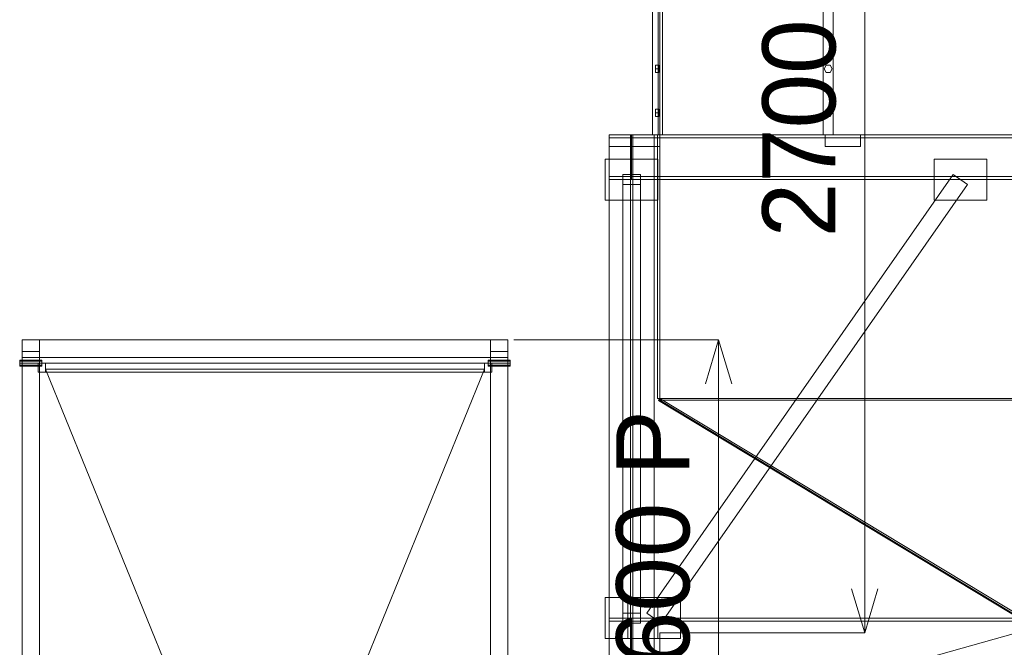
# Model space of a CAD drawing. Header units: millimetres. Extents: x -1970 to 61924, y -58230 to 6847.
# Tile 435 of 656: x -838 to 2526, y 1550 to 3693. Entities that reach past the tile are written whole.
import ezdxf

# ---------------------------------------------------------------- set-up
doc = ezdxf.new("R2010")
doc.units = ezdxf.units.MM
for name, color, linetype, lineweight in [('COTAS_O', 1, 'Continuous', 0), ('COTAS_P', 1, 'Continuous', 0), ('lateral_dosificador', 7, 'Continuous', 0), ('lateral_tolva', 7, 'Continuous', 0)]:
    doc.layers.add(name, color=color, linetype=linetype, lineweight=lineweight)
doc.dimstyles.new('R19_100', dxfattribs={"dimtxt": 250, "dimasz": 150, "dimexe": 150, "dimexo": 80, "dimgap": 100, "dimtad": 1, "dimtih": 1, "dimtoh": 1, "dimdsep": 46, "dimcen": 0.09, "dimadec": 0, "dimazin": 0, "dimtfac": 1, "dimtdec": 4, "dimtofl": 0, "dimtmove": 0, "dimatfit": 3, "dimfxl": 1, "dimtolj": 1, "dimtzin": 0, "dimarcsym": 0})

# ---------------------------------------------------------------- blocks, each defined once
blk = doc.blocks.new('DIM_R26_1')
at = {"layer": 'COTAS_P'}
for p, q in [((9950.7, 3666.7), (9794.1, 3669.6)), ((807.3, 1106.7), (9950.7, 3666.7)), ((9950.7, 3666.7), (9818.4, 3582.9)), ((10193.4, 2800), (9950.7, 3666.7)), ((807.3, 1106.7), (939.7, 1190.4)), ((1050, 240), (807.3, 1106.7)), ((807.3, 1106.7), (963.9, 1103.8))]:
    blk.add_line(p, q, dxfattribs=at)
blk.add_text('9495 P', height=250, rotation=15.6414, dxfattribs=at).set_placement((5352.1, 2483))
blk = doc.blocks.new('DIM_R26_17')
at = {"layer": 'COTAS_O'}
for p, q in [((1349.2, 1600), (1349.2, 700)), ((4799.2, 1600), (4799.2, 700)), ((1349.2, 700), (1499.2, 745)), ((4799.2, 700), (4649.2, 745)), ((1349.2, 700), (4799.2, 700)), ((1349.2, 700), (1499.2, 655)), ((4799.2, 700), (4649.2, 655))]:
    blk.add_line(p, q, dxfattribs=at)
blk.add_text('3450 O', height=250, dxfattribs=at).set_placement((3074.2, 800))
blk = doc.blocks.new('DIM_R26_18')
at = {"layer": 'COTAS_O'}
for p, q in [((1349.2, 4300), (2049.2, 4300)), ((2049.2, 4300), (2004.2, 4150)), ((2049.2, 1600), (2049.2, 4300)), ((2049.2, 4300), (2094.2, 4150)), ((2049.2, 1600), (2004.2, 1750)), ((2049.2, 1600), (2094.2, 1750)), ((1349.2, 1600), (2049.2, 1600))]:
    blk.add_line(p, q, dxfattribs=at)
blk.add_text('2700 O', height=250, rotation=90, dxfattribs=at).set_placement((1949.2, 2950))
blk = doc.blocks.new('DIM_R26_19')
at = {"layer": 'COTAS_P'}
for p, q in [((850, 2600), (1550, 2600)), ((1550, 2600), (1505, 2450)), ((1550, 0), (1550, 2600)), ((1550, 2600), (1595, 2450)), ((1550, 0), (1505, 150)), ((1550, 0), (1595, 150)), ((850, 0), (1550, 0))]:
    blk.add_line(p, q, dxfattribs=at)
blk.add_text('2600 P', height=250, rotation=90, dxfattribs=at).set_placement((1450, 1300))

msp = doc.modelspace()

# ---------------------------------------------------------------- linework, layer by layer
at = {"layer": 'lateral_dosificador'}
for p, q in [((-770, 2600), (-830, 2600)), ((-830, 2540), (-830, 2600)), ((-770, 2540), (-770, 2600)), ((770, 2600), (-770, 2600)), ((830, 2600), (770, 2600)), ((770, 2540), (770, 2600)), ((830, 2540), (830, 2600)), ((-770, 2560), (-830, 2560)), ((-830, 20), (-830, 2560)), ((-770, 20), (-770, 2560)), ((830, 2560), (770, 2560)), ((770, 20), (770, 2560)), ((830, 20), (830, 2560)), ((-838, 2527.071), (-838, 2530)), ((-762, 2530), (-838, 2530)), ((-838, 2520), (-838, 2527.071)), ((-762, 2527.071), (-838, 2527.071)), ((-770, 2540), (-830, 2540)), ((770, 2540), (-770, 2540)), ((-762, 2527.071), (-762, 2530)), ((-762, 2520), (-762, 2527.071)), ((762, 2527.071), (762, 2530)), ((838, 2530), (762, 2530)), ((762, 2520), (762, 2527.071)), ((838, 2527.071), (762, 2527.071)), ((830, 2540), (770, 2540)), ((838, 2527.071), (838, 2530)), ((838, 2520), (838, 2527.071)), ((-838, 2520), (-838, 2512.929)), ((-838, 2520), (-762, 2520)), ((-838, 2512.929), (-838, 2510)), ((-762, 2512.929), (-838, 2512.929)), ((-762, 2510), (-838, 2510)), ((-750, 2520), (-775, 2520)), ((-775, 2490), (-775, 2520)), ((-750, 2490), (-775, 2490)), ((-762, 2512.929), (-762, 2520)), ((-762, 2512.929), (-762, 2510)), ((-750, 2490), (-750, 2520)), ((750, 2520), (-750, 2520)), ((-180, 1100), (-750, 2500)), ((-750, 2500), (750, 2500)), ((750, 2490), (-750, 2490)), ((180, 1100), (750, 2500)), ((775, 2520), (750, 2520)), ((750, 2490), (750, 2520)), ((775, 2490), (750, 2490)), ((762, 2520), (762, 2512.929)), ((762, 2520), (838, 2520)), ((762, 2512.929), (762, 2510)), ((838, 2512.929), (762, 2512.929)), ((838, 2510), (762, 2510)), ((775, 2490), (775, 2520)), ((838, 2512.929), (838, 2520)), ((838, 2512.929), (838, 2510))]:
    msp.add_line(p, q, dxfattribs=at)
at = {"layer": 'lateral_tolva'}
for p, q in [((1343.2, 3300), (1343.2, 4300)), ((1349.2, 4300), (1349.2, 3300)), ((1323.7, 4270), (1323.7, 3300)), ((1358.7, 3300), (1358.7, 4270)), ((1906.7, 4270), (1906.7, 3300)), ((1941.7, 3300), (1941.7, 4270)), ((1334.2, 3525), (1334.2, 3537.124)), ((1334.2, 3537.124), (1346.2, 3537.124)), ((1346.2, 3525), (1346.2, 3537.124)), ((1917.2, 3537.124), (1910.2, 3525)), ((1931.2, 3537.124), (1917.2, 3537.124)), ((1938.2, 3525), (1931.2, 3537.124)), ((1334.2, 3512.876), (1334.2, 3525)), ((1346.2, 3525), (1334.2, 3525)), ((1334.2, 3512.876), (1346.2, 3512.876)), ((1346.2, 3525), (1346.2, 3512.876)), ((1910.2, 3525), (1917.2, 3512.876)), ((1917.2, 3512.876), (1931.2, 3512.876)), ((1931.2, 3512.876), (1938.2, 3525)), ((1334.2, 3375), (1334.2, 3387.124)), ((1334.2, 3387.124), (1346.2, 3387.124)), ((1334.2, 3362.876), (1334.2, 3375)), ((1346.2, 3375), (1334.2, 3375)), ((1346.2, 3375), (1346.2, 3387.124)), ((1346.2, 3375), (1346.2, 3362.876)), ((1917.2, 3387.124), (1910.2, 3375)), ((1910.2, 3375), (1917.2, 3362.876)), ((1931.2, 3387.124), (1917.2, 3387.124)), ((1938.2, 3375), (1931.2, 3387.124)), ((1931.2, 3362.876), (1938.2, 3375)), ((1334.2, 3362.876), (1346.2, 3362.876)), ((1917.2, 3362.876), (1931.2, 3362.876)), ((1329.2, 3300), (1176.2, 3300)), ((1176.2, 3300), (1176.2, 20)), ((1176.2, 3289), (1176.2, 3300)), ((1349.2, 3300), (1176.2, 3300)), ((1176.2, 3260), (1176.2, 3300)), ((1256.7, 3300), (1248.7, 3300)), ((1248.7, 3300), (1248.7, 20)), ((1252.7, 3300), (4895.7, 3300)), ((1252.7, 3300), (1252.7, 3289)), ((1256.7, 20), (1256.7, 3300)), ((1323.7, 3300), (1358.7, 3300)), ((1329.2, 20), (1329.2, 3300)), ((1329.2, 3289), (1329.2, 3300)), ((1341.2, 2400), (1341.2, 3300)), ((1349.2, 3300), (1341.2, 3300)), ((1349.2, 3300), (1343.2, 3300)), ((1349.2, 3300), (1349.2, 2400)), ((1349.2, 3300), (4799.2, 3300)), ((1349.2, 3300), (1349.2, 3260)), ((1906.7, 3300), (1941.7, 3300)), ((1914.2, 3300), (2034.2, 3300)), ((1914.2, 3260), (1914.2, 3300)), ((2034.2, 3260), (2034.2, 3300)), ((1329.2, 3289), (1176.2, 3289)), ((1256.7, 3289), (1248.7, 3289)), ((1248.7, 3158), (1248.7, 3289)), ((1252.7, 3289), (4895.7, 3289)), ((1252.7, 3289), (1252.7, 3158)), ((1256.7, 3158), (1256.7, 3289)), ((1349.2, 3260), (1176.2, 3260)), ((1914.2, 3260), (2034.2, 3260)), ((1162.7, 3217), (1342.7, 3217)), ((1162.7, 3217), (1162.7, 3077)), ((1342.7, 3077), (1342.7, 3217)), ((2286.2, 3217), (2466.2, 3217)), ((2286.2, 3217), (2286.2, 3077)), ((2466.2, 3077), (2466.2, 3217)), ((1282.7, 3164.194), (1222.7, 3164.194)), ((1222.7, 3164.194), (1222.7, 1667.194)), ((1222.7, 3164.194), (1222.7, 3129.806)), ((1282.7, 1667.194), (1282.7, 3164.194)), ((1282.7, 3129.806), (1282.7, 3164.194)), ((1304.616, 1667.194), (2351.616, 3164.194)), ((2400.784, 3129.806), (2351.616, 3164.194)), ((1329.2, 3158), (1176.2, 3158)), ((1176.2, 3147), (1176.2, 3158)), ((1329.2, 3147), (1176.2, 3147)), ((1222.7, 1632.806), (1222.7, 3129.806)), ((1222.7, 3129.806), (1282.7, 3129.806)), ((1256.7, 3158), (1248.7, 3158)), ((1252.7, 3158), (4895.7, 3158)), ((1252.7, 3158), (1252.7, 3147)), ((1252.7, 3147), (4895.7, 3147)), ((1282.7, 3129.806), (1282.7, 1632.806)), ((1329.2, 3147), (1329.2, 3158)), ((1353.784, 1632.806), (2400.784, 3129.806)), ((1162.7, 3077), (1342.7, 3077)), ((2286.2, 3077), (2466.2, 3077)), ((1349.2, 2400), (1341.2, 2400)), ((1349.2, 2400), (1345.065, 2393.151)), ((2670.065, 1593.151), (1345.065, 2393.151)), ((1349.2, 2400), (2674.2, 1600)), ((4799.2, 2400), (1349.2, 2400)), ((1349.2, 2400), (1349.2, 2393.48)), ((4799.2, 2393.48), (1349.2, 2393.48)), ((1349.2, 2393.48), (2674.2, 1593.48)), ((1162.7, 1720), (1342.7, 1720)), ((1162.7, 1720), (1162.7, 1580)), ((1239.2, 1720), (1419.2, 1720)), ((1239.2, 1720), (1239.2, 1580)), ((1342.7, 1580), (1342.7, 1720)), ((1419.2, 1580), (1419.2, 1720)), ((1329.2, 1650), (1176.2, 1650)), ((1176.2, 1639), (1176.2, 1650)), ((1222.7, 1667.194), (1282.7, 1667.194)), ((1222.7, 1632.806), (1222.7, 1667.194)), ((1252.7, 1650), (4895.7, 1650)), ((1252.7, 1650), (1252.7, 1639)), ((1282.7, 1667.194), (1282.7, 1632.806)), ((1304.616, 1667.194), (1353.784, 1632.806)), ((1329.2, 1639), (1329.2, 1650)), ((1329.2, 1639), (1176.2, 1639)), ((1282.7, 1632.806), (1222.7, 1632.806)), ((1256.7, 1639), (1248.7, 1639)), ((1248.7, 1508), (1248.7, 1639)), ((1252.7, 1639), (4895.7, 1639)), ((1252.7, 1639), (1252.7, 1508)), ((1256.7, 1508), (1256.7, 1639)), ((1162.7, 1580), (1342.7, 1580)), ((1239.2, 1580), (1419.2, 1580))]:
    msp.add_line(p, q, dxfattribs=at)

# ---------------------------------------------------------------- dimensions: what is measured, and where the dimension line sits
at = {"layer": 'COTAS_O'}
for p2, distance, picture, middle in [((1349.2, 4300), -700, 'DIM_R26_18', (2049.2, 2950)), ((4799.2, 1600), -900, 'DIM_R26_17', (3074.2, 700))]:
    dim = msp.add_aligned_dim(p1=(1349.2, 1600), p2=p2, distance=distance, text='<> O', dimstyle='R19_100', dxfattribs=at)
    dim.commit()
    dim.dimension.update_dxf_attribs({"geometry": picture, "text_midpoint": middle})
at = {"layer": 'COTAS_P'}
for p1, p2, distance, picture, middle in [((1050, 240), (10193.381, 2800), 900, 'DIM_R26_1', (5379.037, 2386.671)), ((850, 0), (850, 2600), -700, 'DIM_R26_19', (1550, 1300))]:
    dim = msp.add_aligned_dim(p1=p1, p2=p2, distance=distance, text='<> P', dimstyle='R19_100', dxfattribs=at)
    dim.commit()
    dim.dimension.update_dxf_attribs({"geometry": picture, "text_midpoint": middle})

doc.saveas('drawing.dxf')
